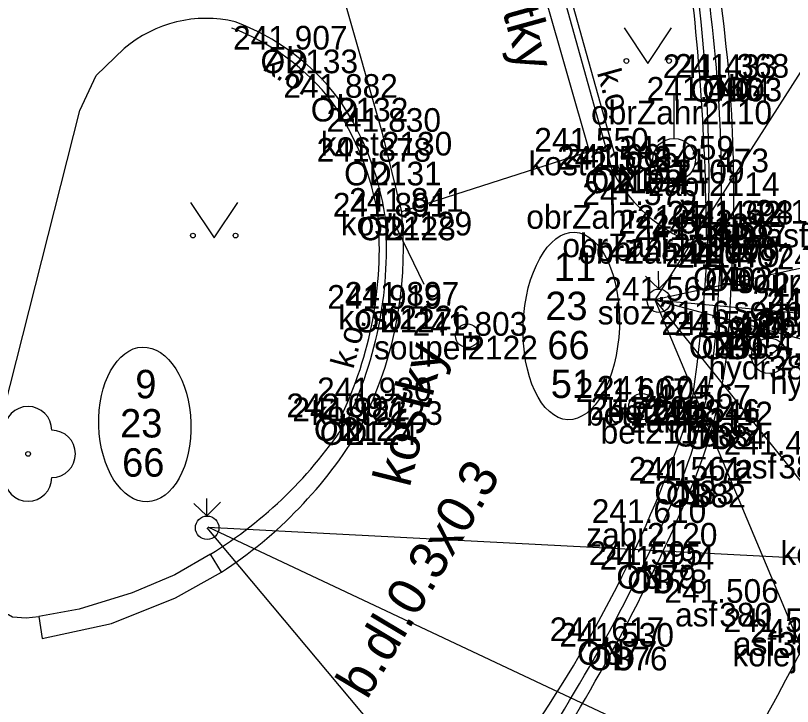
# Model space of a CAD drawing. Extents: x -599098 to -598820, y -1159597 to -1158744.
# Drawn here: x -598919.74 to -598903.35, y -1159365.37 to -1159350.79 of the extents above; entities that cross this region are included whole.
import ezdxf

# ---------------------------------------------------------------- set-up
doc = ezdxf.new("R2010")
doc.units = 0
for name, color, linetype in [('body', 7, 'Continuous'), ('druh pozemku stromy', 7, 'Continuous'), ('kresba', 7, 'Continuous'), ('kódy bodů', 7, 'Continuous'), ('popisy', 7, 'Continuous'), ('tram_koleje', 7, 'Continuous'), ('tram_osa', 7, 'Continuous'), ('trol_převěsy', 7, 'Continuous'), ('trol_ved sloupy konzoly', 7, 'Continuous'), ('trol_čísla sloupů', 7, 'Continuous'), ('výšky bodů', 7, 'Continuous'), ('značky IS', 7, 'Continuous'), ('zábradlí', 7, 'Continuous'), ('čísla bodů', 7, 'Continuous')]:
    doc.layers.add(name, color=color, linetype=linetype)

msp = doc.modelspace()

# ---------------------------------------------------------------- linework, layer by layer
at = {"layer": 'body'}
for p, q in [((-598914.002, -1159351.504), (-598914.002, -1159351.504)), ((-598904.933, -1159352.107), (-598904.933, -1159352.107)), ((-598904.68, -1159352.099), (-598904.68, -1159352.099)), ((-598912.941, -1159352.523), (-598912.941, -1159352.523)), ((-598905.264, -1159352.583), (-598905.264, -1159352.583)), ((-598912.015, -1159353.241), (-598912.015, -1159353.241)), ((-598907.63, -1159353.659), (-598907.63, -1159353.659)), ((-598912.237, -1159353.872), (-598912.237, -1159353.872)), ((-598905.846, -1159353.829), (-598905.846, -1159353.829)), ((-598907.162, -1159354.037), (-598907.162, -1159354.037)), ((-598907.02, -1159353.999), (-598907.02, -1159353.999)), ((-598905.107, -1159354.095), (-598905.107, -1159354.095)), ((-598911.595, -1159354.929), (-598911.595, -1159354.929)), ((-598906.631, -1159354.787), (-598906.631, -1159354.787)), ((-598911.94, -1159355.03), (-598911.94, -1159355.03)), ((-598904.848, -1159355.199), (-598904.848, -1159355.199)), ((-598904.591, -1159355.196), (-598904.591, -1159355.196)), ((-598905.869, -1159355.388), (-598905.869, -1159355.388)), ((-598905.531, -1159355.524), (-598905.531, -1159355.524)), ((-598905.161, -1159355.465), (-598905.161, -1159355.465)), ((-598904.877, -1159356.093), (-598904.877, -1159356.093)), ((-598904.622, -1159356.109), (-598904.622, -1159356.109)), ((-598911.646, -1159356.911), (-598911.646, -1159356.911)), ((-598906.167, -1159356.807), (-598906.167, -1159356.807)), ((-598912.013, -1159356.976), (-598912.013, -1159356.976)), ((-598910.208, -1159357.546), (-598910.208, -1159357.546)), ((-598904.963, -1159357.527), (-598904.963, -1159357.527)), ((-598904.694, -1159357.542), (-598904.694, -1159357.542)), ((-598903.839, -1159357.969), (-598903.839, -1159357.969)), ((-598912.214, -1159358.928), (-598912.214, -1159358.928)), ((-598906.768, -1159358.942), (-598906.768, -1159358.942)), ((-598906.322, -1159358.895), (-598906.322, -1159358.895)), ((-598905.49, -1159359.089), (-598905.49, -1159359.089)), ((-598912.877, -1159359.266), (-598912.877, -1159359.266)), ((-598912.751, -1159359.35), (-598912.751, -1159359.35)), ((-598906.461, -1159359.323), (-598906.461, -1159359.323)), ((-598905.287, -1159359.385), (-598905.287, -1159359.385)), ((-598905.025, -1159359.438), (-598905.025, -1159359.438)), ((-598903.644, -1159360.06), (-598903.644, -1159360.06)), ((-598905.692, -1159360.604), (-598905.692, -1159360.604)), ((-598905.446, -1159360.67), (-598905.446, -1159360.67)), ((-598906.417, -1159361.498), (-598906.417, -1159361.498)), ((-598906.493, -1159362.385), (-598906.493, -1159362.385)), ((-598906.261, -1159362.483), (-598906.261, -1159362.483)), ((-598904.891, -1159363.184), (-598904.891, -1159363.184)), ((-598903.649, -1159363.802), (-598903.649, -1159363.802)), ((-598907.319, -1159363.993), (-598907.319, -1159363.993)), ((-598907.099, -1159364.111), (-598907.099, -1159364.111))]:
    msp.add_line(p, q, dxfattribs=at)
at = {"layer": 'druh pozemku stromy'}
for points in [[(-598906.9, -1159351.045), (-598906.4, -1159351.795), (-598905.9, -1159351.045)], [(-598916.05, -1159354.73), (-598915.55, -1159355.48), (-598915.05, -1159354.73)]]:
    msp.add_lwpolyline(points, dxfattribs=at)
for centre in [(-598906.85, -1159351.745), (-598905.951, -1159351.745), (-598916, -1159355.43), (-598915.101, -1159355.43), (-598919.48, -1159360.04)]:
    msp.add_circle(centre, 0.05, dxfattribs=at)
for centre, start, end in [((-598919.48, -1159359.54), 0, 180), ((-598918.98, -1159360.04), 270, 90), ((-598919.48, -1159360.54), 180, 0)]:
    msp.add_arc(centre, 0.5, start, end, dxfattribs=at)
at = {"layer": 'kresba'}
for p, q in [((-598907.63, -1159353.659), (-598910.078, -1159345.102)), ((-598914.016, -1159346.198), (-598912.015, -1159353.241)), ((-598909.133, -1159346.946), (-598907.162, -1159354.037)), ((-598907.02, -1159353.999), (-598908.95, -1159347.066)), ((-598905.846, -1159353.379), (-598905.846, -1159352.437)), ((-598920.76, -1159362.14), (-598918.39, -1159352.79)), ((-598912.015, -1159353.241), (-598911.595, -1159354.929)), ((-598907.63, -1159353.659), (-598907.293, -1159353.565)), ((-598907.63, -1159353.659), (-598911.595, -1159354.929)), ((-598907.162, -1159354.037), (-598907.02, -1159353.999)), ((-598905.531, -1159355.524), (-598905.161, -1159355.465)), ((-598912.214, -1159358.928), (-598912.469, -1159359.494))]:
    msp.add_line(p, q, dxfattribs=at)
for points in [[(-598918.39, -1159352.79), (-598918.04, -1159352.05), (-598917.45, -1159351.48)], [(-598920.76, -1159362.14), (-598920.75, -1159362.52), (-598920.63, -1159362.86), (-598920.5, -1159363.06), (-598920.29, -1159363.26), (-598919.93, -1159363.42), (-598919.89, -1159363.43), (-598919.81, -1159363.48), (-598919.52, -1159363.5), (-598919.25, -1159363.47)], [(-598915.63, -1159362.16), (-598916.38, -1159362.59), (-598917.28, -1159362.97), (-598918.4, -1159363.32), (-598919.25, -1159363.47)], [(-598919.25, -1159363.47), (-598919.18, -1159363.94), (-598917.72, -1159363.62), (-598916.37, -1159363.08), (-598915.4, -1159362.54), (-598915.63, -1159362.16)]]:
    msp.add_lwpolyline(points, dxfattribs=at)
for centre, radius in [((-598905.846, -1159353.829), 0.45), ((-598906.525, -1159359.045), 0.278)]:
    msp.add_circle(centre, radius, dxfattribs=at)
for centre, radius, start, end in [((-598936.186, -1159354.477), 31.342, 4.3371, 10.6684), ((-598943.571, -1159355.491), 39.039, 4.9847, 10.1223), ((-598952.462, -1159355.713), 47.301, 0.3, 8.3017), ((-598915.725, -1159353.513), 2.666, 76.6482, 130.3167), ((-598916.825, -1159355.505), 4.897, 37.5178, 69.4898), ((-598916.848, -1159355.527), 4.777, 37.5759, 69.548), ((-598936.643, -1159354.526), 31.802, 358.7872, 4.3622), ((-598934.935, -1159354.518), 30.351, 358.7204, 4.5717), ((-598917.772, -1159355.906), 5.746, 8.6097, 34.957), ((-598917.796, -1159355.915), 5.922, 8.5923, 34.9396), ((-598904.226, -1159352.521), 3.304, 207.3052, 240.1815), ((-598919.775, -1159355.71), 8.218, 336.9475, 5.4547), ((-598920.354, -1159355.69), 8.288, 334.4368, 4.4534), ((-598920.339, -1159355.689), 8.425, 334.2471, 4.488), ((-598947.263, -1159354.271), 42.425, 355.5979, 358.7461), ((-598976.772, -1159353.202), 72.208, 356.55438, 358.41776), ((-598905.251, -1159354.34), 1.217, 239.4744, 256.6892), ((-598915.638, -1159356.623), 10.713, 338.1846, 355.158), ((-598914.985, -1159356.722), 10.324, 337.5185, 355.4457), ((-598920.442, -1159354.35), 9.173, 301.6386, 326.9716), ((-598920.495, -1159354.705), 9.346, 303.032, 329.1725), ((-598939.132, -1159346.635), 36.241, 331.3821, 337.3282), ((-598938.761, -1159346.783), 36.093, 331.3098, 337.3725), ((-598969.883, -1159328.28), 72.04, 327.63743, 330.28134), ((-598951.766, -1159339.58), 50.96, 327.4658, 331.2241)]:
    msp.add_arc(centre, radius, start, end, dxfattribs=at)
at = {"layer": 'popisy'}
msp.add_line((-598911.121, -1159356.463), (-598911.784, -1159355.102), dxfattribs=at)
at = {"layer": 'tram_koleje'}
for centre, radius, start, end in [((-598942.625, -1159343.975), 44.343, 328.6991, 336.177), ((-598943.054, -1159343.749), 46.26, 328.6262, 336.1731)]:
    msp.add_arc(centre, radius, start, end, dxfattribs=at)
at = {"layer": 'tram_osa'}
for points in [[(-598908.157, -1159378.609), (-598907.552, -1159377.778), (-598906.868, -1159376.836), (-598906.259, -1159375.995), (-598905.722, -1159375.252), (-598905.236, -1159374.581), (-598903.934, -1159372.775), (-598902.701, -1159371.051), (-598901.52, -1159369.371), (-598900.942, -1159368.531), (-598900.379, -1159367.695), (-598899.817, -1159366.835), (-598899.27, -1159365.964), (-598898.407, -1159364.472), (-598897.213, -1159362.023), (-598896.143, -1159359.185), (-598895.328, -1159356.139), (-598894.957, -1159354.036), (-598894.725, -1159351.774), (-598894.664, -1159349.708), (-598894.744, -1159347.678), (-598894.942, -1159345.779), (-598895.289, -1159343.649), (-598895.717, -1159341.566), (-598895.998, -1159340.38), (-598896.298, -1159339.199), (-598896.678, -1159337.758), (-598897.069, -1159336.322), (-598897.39, -1159335.158), (-598897.753, -1159333.858), (-598898.122, -1159332.54), (-598898.277, -1159331.985), (-598898.513, -1159331.142), (-598898.836, -1159329.985), (-598899.092, -1159329.068)], [(-598901.994, -1159329.852), (-598901.845, -1159330.39), (-598901.631, -1159331.17), (-598901.437, -1159331.875), (-598901.198, -1159332.751), (-598900.91, -1159333.821), (-598900.692, -1159334.638), (-598900.522, -1159335.294), (-598900.329, -1159336.063), (-598900.132, -1159336.868), (-598899.889, -1159337.918), (-598899.746, -1159338.571), (-598899.547, -1159339.551), (-598899.39, -1159340.382), (-598899.195, -1159341.532), (-598899.02, -1159342.683), (-598898.837, -1159344.035), (-598898.771, -1159344.588), (-598898.665, -1159345.59), (-598898.593, -1159346.409), (-598898.554, -1159347.04), (-598898.521, -1159347.953), (-598898.531, -1159349.751), (-598898.642, -1159351.517), (-598898.931, -1159353.817), (-598899.252, -1159355.498), (-598899.926, -1159358.17), (-598900.833, -1159360.806), (-598901.398, -1159362.161), (-598902.424, -1159364.327), (-598904.147, -1159367.423), (-598905.388, -1159369.399), (-598906.458, -1159371.007), (-598907.174, -1159372.046), (-598907.418, -1159372.398), (-598907.811, -1159372.961), (-598908.189, -1159373.5), (-598908.527, -1159373.98), (-598908.94, -1159374.563), (-598909.247, -1159374.993), (-598909.701, -1159375.623), (-598910.021, -1159376.065), (-598910.194, -1159376.303), (-598910.561, -1159376.808)]]:
    msp.add_spline(points, degree=3, dxfattribs=at)
at = {"layer": 'trol_převěsy'}
for p, q in [((-598901.69, -1159349.64), (-598906.25, -1159356.79)), ((-598898.93, -1159355.2), (-598906.25, -1159356.79)), ((-598906.25, -1159356.79), (-598898.45, -1159357.51)), ((-598906.25, -1159356.79), (-598901.29, -1159362.97)), ((-598906.25, -1159356.79), (-598899.71, -1159358.54)), ((-598906.25, -1159356.79), (-598900.24, -1159371.111)), ((-598900.99, -1159379.16), (-598915.7, -1159361.6)), ((-598915.68, -1159361.59), (-598897.97, -1159362.51)), ((-598894.78, -1159371.42), (-598915.68, -1159361.59))]:
    msp.add_line(p, q, dxfattribs=at)
at = {"layer": 'trol_ved sloupy konzoly'}
for p, q in [((-598906.17, -1159356.558), (-598906.176, -1159356.186)), ((-598906.17, -1159356.558), (-598906.445, -1159356.291)), ((-598906.17, -1159356.558), (-598905.884, -1159356.265)), ((-598915.704, -1159361.351), (-598915.71, -1159360.979)), ((-598915.704, -1159361.351), (-598915.979, -1159361.084)), ((-598915.704, -1159361.351), (-598915.418, -1159361.058))]:
    msp.add_line(p, q, dxfattribs=at)
for centre in [(-598906.166, -1159356.808), (-598915.7, -1159361.6)]:
    msp.add_circle(centre, 0.248, dxfattribs=at)
at = {"layer": 'trol_čísla sloupů'}
for centre, major_axis, ratio in [((-598908.015, -1159357.34), (0.073, 1.978), 0.512894), ((-598917.015, -1159359.418), (0.051, -1.632), 0.595913)]:
    msp.add_ellipse(centre, major_axis=major_axis, ratio=ratio, dxfattribs=at)
at = {"layer": 'značky IS'}
for p, q in [((-598904.089, -1159357.093), (-598903.589, -1159357.093)), ((-598903.839, -1159357.593), (-598903.839, -1159357.093)), ((-598904.133, -1159358.201), (-598903.543, -1159357.737))]:
    msp.add_line(p, q, dxfattribs=at)
for centre, radius in [((-598910.208, -1159357.546), 0.25), ((-598903.839, -1159357.969), 0.375)]:
    msp.add_circle(centre, radius, dxfattribs=at)
at = {"layer": 'zábradlí'}
for centre, radius, start, end in [((-598936.917, -1159354.167), 31.81, 351.099, 9.2773), ((-598931.603, -1159350.423), 27.513, 325.7123, 341.6416)]:
    msp.add_arc(centre, radius, start, end, dxfattribs=at)

# ---------------------------------------------------------------- texts
at = {"layer": 'kódy bodů'}
for s, p in [('OD', (-598914.574, -1159352.004)), ('ON', (-598905.503, -1159352.607)), ('OD', (-598905.252, -1159352.599)), ('OD', (-598913.513, -1159353.023)), ('obrZahr', (-598907.597, -1159353.083)), ('kost', (-598913.3, -1159353.741)), ('kost', (-598908.915, -1159354.159)), ('OD', (-598912.809, -1159354.372)), ('OT', (-598906.429, -1159354.329)), ('OD', (-598907.734, -1159354.537)), ('ON', (-598907.59, -1159354.499)), ('zabr', (-598906.39, -1159354.595)), ('obrZahr', (-598908.964, -1159355.287)), ('kost', (-598912.88, -1159355.429)), ('OD', (-598912.512, -1159355.53)), ('ON', (-598905.418, -1159355.699)), ('OD', (-598905.163, -1159355.696)), ('asf', (-598903.914, -1159355.679)), ('obrZahr', (-598908.202, -1159355.888)), ('obrZahr', (-598907.494, -1159355.965)), ('obrZahr', (-598907.864, -1159356.024)), ('ON', (-598905.447, -1159356.593)), ('OD', (-598905.194, -1159356.609)), ('soupeV', (-598904.509, -1159356.646)), ('soupeV', (-598904.588, -1159357.22)), ('kost', (-598912.931, -1159357.411)), ('stoz', (-598907.457, -1159357.307)), ('soupeV', (-598904.06, -1159357.345)), ('OD', (-598912.585, -1159357.476)), ('soupeV', (-598905.026, -1159357.534)), ('soupeV', (-598904.725, -1159357.594)), ('soupeP', (-598912.178, -1159358.046)), ('ON', (-598905.533, -1159358.027)), ('OD', (-598905.266, -1159358.042)), ('hydr', (-598905.122, -1159358.469)), ('hydr', (-598903.821, -1159358.776)), ('bet', (-598907.257, -1159359.395)), ('kost', (-598913.499, -1159359.428)), ('bet', (-598907.703, -1159359.442)), ('zabr', (-598906.773, -1159359.589)), ('ON', (-598913.447, -1159359.766)), ('OD', (-598913.323, -1159359.85)), ('bet', (-598907.396, -1159359.823)), ('ON', (-598905.857, -1159359.885)), ('OD', (-598905.597, -1159359.938)), ('asf', (-598904.577, -1159360.56)), ('ON', (-598906.262, -1159361.104)), ('OD', (-598906.018, -1159361.17)), ('zabr', (-598907.7, -1159361.998)), ('kolej', (-598903.6, -1159362.386)), ('ON', (-598907.063, -1159362.885)), ('OD', (-598906.833, -1159362.983)), ('asf', (-598905.824, -1159363.684)), ('asf', (-598904.582, -1159364.302)), ('ON', (-598907.889, -1159364.493)), ('OD', (-598907.671, -1159364.611)), ('kolej', (-598904.614, -1159364.526))]:
    msp.add_text(s, height=0.5, dxfattribs=at).set_placement(p)
at = {"layer": 'popisy'}
for s, height, rotation, p in [('kostky', 0.8, 285.5087, (-598909.918, -1159349.084)), ('k.o.', 0.5, 327.5305, (-598914.552, -1159351.919)), ('k.o.', 0.5, 285.5561, (-598907.476, -1159351.988)), ('k.o.', 0.5, 87.9864, (-598904.108, -1159355.9)), ('k.o.', 0.5, 74.9532, (-598912.617, -1159358.266)), ('kostky', 0.8, 75.9005, (-598911.427, -1159360.767)), ('b.dl.0.3x0.3', 0.8, 59.1896, (-598912.327, -1159365.247))]:
    msp.add_text(s, height=height, rotation=rotation, dxfattribs=at).set_placement(p)
at = {"layer": 'trol_čísla sloupů'}
for s, p in [('11', (-598908.382, -1159356.389)), ('23', (-598908.563, -1159357.216)), ('66', (-598908.52, -1159358.043)), ('9', (-598917.217, -1159358.867)), ('51', (-598908.448, -1159358.86)), ('23', (-598917.538, -1159359.694)), ('66', (-598917.495, -1159360.521))]:
    msp.add_text(s, height=0.6, dxfattribs=at).set_placement(p)
at = {"layer": 'výšky bodů'}
for s, p in [('241.907', (-598915.154, -1159351.504)), ('241.433', (-598906.085, -1159352.107)), ('241.368', (-598905.832, -1159352.099)), ('241.882', (-598914.093, -1159352.523)), ('241.466', (-598906.424, -1159352.583)), ('241.830', (-598913.181, -1159353.241)), ('241.550', (-598908.796, -1159353.659)), ('241.878', (-598913.389, -1159353.872)), ('241.659', (-598906.998, -1159353.829)), ('241.583', (-598908.314, -1159354.037)), ('241.665', (-598908.172, -1159353.999)), ('241.473', (-598906.259, -1159354.095)), ('241.575', (-598907.783, -1159354.787)), ('241.841', (-598912.703, -1159354.929)), ('241.891', (-598913.048, -1159355.03)), ('241.462', (-598906, -1159355.199)), ('241.398', (-598905.743, -1159355.196)), ('241.389', (-598904.133, -1159355.179)), ('241.542', (-598907.021, -1159355.388)), ('241.515', (-598906.683, -1159355.524)), ('241.483', (-598906.313, -1159355.465)), ('241.479', (-598906.029, -1159356.093)), ('241.407', (-598905.774, -1159356.109)), ('241.407', (-598903.678, -1159356.146)), ('241.406', (-598903.765, -1159356.72)), ('241.897', (-598912.798, -1159356.911)), ('241.564', (-598907.319, -1159356.807)), ('241.919', (-598913.165, -1159356.976)), ('241.404', (-598904.195, -1159357.034)), ('241.413', (-598903.894, -1159357.094)), ('241.803', (-598911.36, -1159357.546)), ('241.502', (-598906.115, -1159357.527)), ('241.424', (-598905.846, -1159357.542)), ('241.410', (-598905.005, -1159357.969)), ('241.429', (-598903.69, -1159358.276)), ('241.604', (-598907.474, -1159358.895)), ('241.930', (-598913.38, -1159358.928)), ('241.607', (-598907.92, -1159358.942)), ('241.567', (-598906.642, -1159359.089)), ('242.097', (-598914.029, -1159359.266)), ('241.982', (-598913.903, -1159359.35)), ('241.605', (-598907.613, -1159359.323)), ('241.546', (-598906.447, -1159359.385)), ('241.442', (-598906.177, -1159359.438)), ('241.454', (-598904.796, -1159360.06)), ('241.561', (-598906.8, -1159360.604)), ('241.472', (-598906.598, -1159360.67)), ('241.610', (-598907.583, -1159361.498)), ('241.595', (-598907.645, -1159362.385)), ('241.494', (-598907.413, -1159362.483)), ('241.506', (-598906.051, -1159363.184)), ('241.545', (-598904.801, -1159363.802)), ('241.617', (-598908.471, -1159363.993)), ('241.530', (-598908.265, -1159364.111)), ('241.550', (-598904.24, -1159364.026))]:
    msp.add_text(s, height=0.5, dxfattribs=at).set_placement(p)
at = {"layer": 'čísla bodů'}
for s, p in [('2133', (-598914.002, -1159352.004)), ('404', (-598904.933, -1159352.607)), ('403', (-598904.68, -1159352.599)), ('2132', (-598912.941, -1159353.023)), ('2110', (-598905.264, -1159353.083)), ('2130', (-598912.015, -1159353.741)), ('2102', (-598907.63, -1159354.159)), ('2131', (-598912.237, -1159354.372)), ('2109', (-598905.846, -1159354.329)), ('2103', (-598907.162, -1159354.537)), ('2104', (-598907.02, -1159354.499)), ('2114', (-598905.107, -1159354.595)), ('2105', (-598906.631, -1159355.287)), ('2129', (-598911.595, -1159355.429)), ('2128', (-598911.94, -1159355.53)), ('398', (-598904.848, -1159355.699)), ('397', (-598904.591, -1159355.696)), ('2106', (-598905.869, -1159355.888)), ('2107', (-598905.531, -1159356.024)), ('2108', (-598905.161, -1159355.965)), ('402', (-598904.877, -1159356.593)), ('401', (-598904.622, -1159356.609)), ('2126', (-598911.646, -1159357.411)), ('2116', (-598906.167, -1159357.307)), ('2127', (-598912.013, -1159357.476)), ('2122', (-598910.208, -1159358.046)), ('396', (-598904.963, -1159358.027)), ('395', (-598904.694, -1159358.042)), ('389', (-598903.839, -1159358.469)), ('2123', (-598912.214, -1159359.428)), ('2119', (-598906.768, -1159359.442)), ('2118', (-598906.322, -1159359.395)), ('2115', (-598905.49, -1159359.589)), ('2125', (-598912.877, -1159359.766)), ('2124', (-598912.751, -1159359.85)), ('2117', (-598906.461, -1159359.823)), ('385', (-598905.287, -1159359.885)), ('384', (-598905.025, -1159359.938)), ('386', (-598903.644, -1159360.56)), ('383', (-598905.692, -1159361.104)), ('382', (-598905.446, -1159361.17)), ('2120', (-598906.417, -1159361.998)), ('379', (-598906.493, -1159362.885)), ('378', (-598906.261, -1159362.983)), ('380', (-598904.891, -1159363.684)), ('381', (-598903.649, -1159364.302)), ('377', (-598907.319, -1159364.493)), ('376', (-598907.099, -1159364.611))]:
    msp.add_text(s, height=0.5, dxfattribs=at).set_placement(p)

doc.saveas('drawing.dxf')
